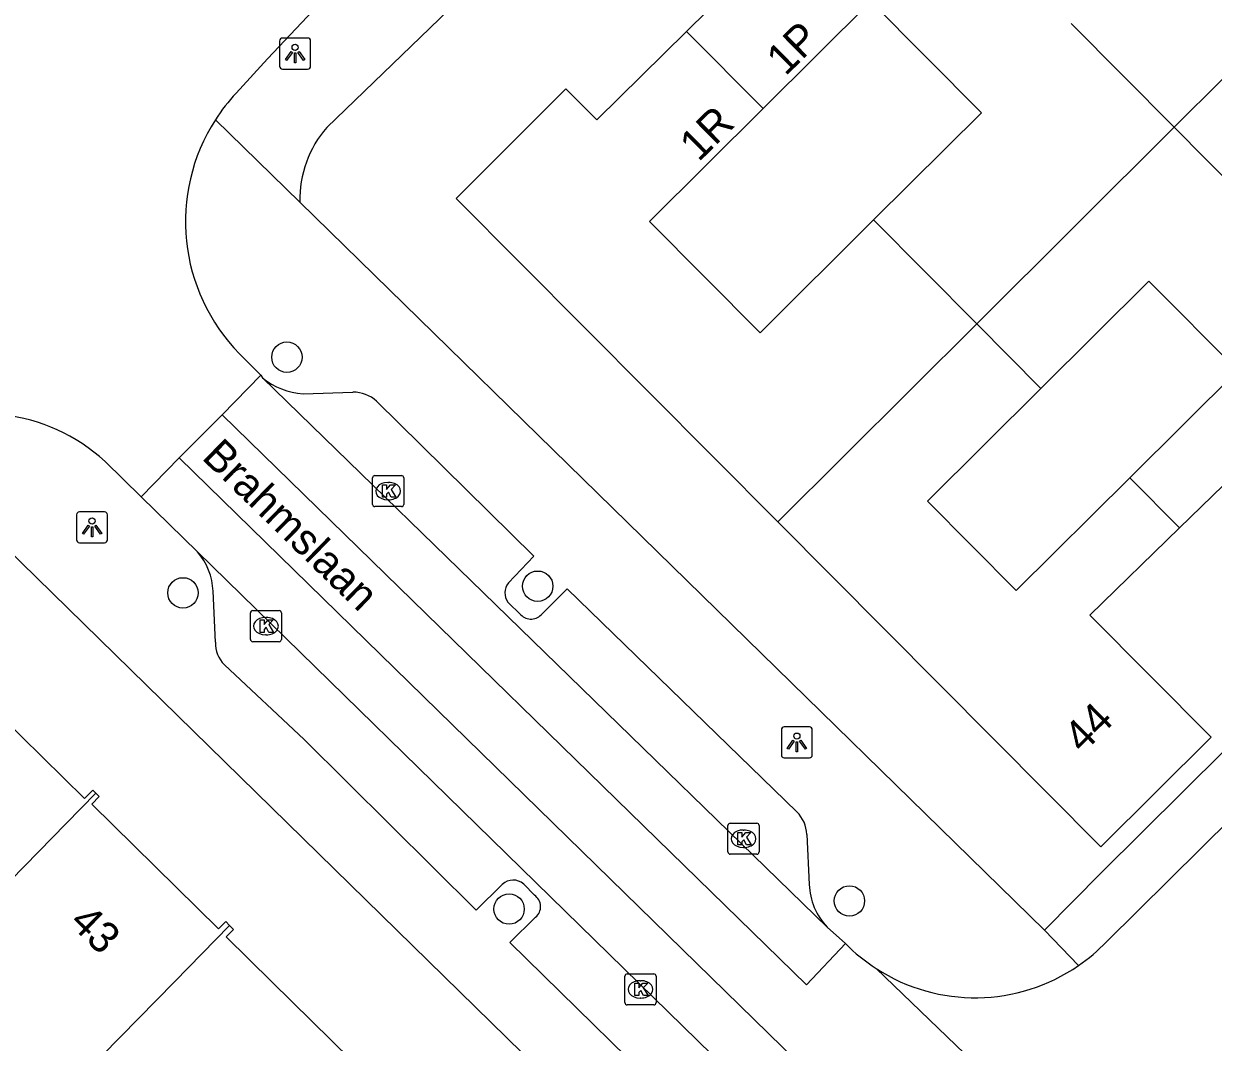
# Model space of a CAD drawing. Extents: x 159222 to 160346, y 381249 to 382166.
# Drawn here: x 159998.63 to 160036.91, y 381748.05 to 381780.83 of the extents above; entities that cross this region are included whole.
import ezdxf

# ---------------------------------------------------------------- set-up
doc = ezdxf.new("R2010")
doc.units = 0
for name, color, linetype in [('IMGEO_Boom', 7, 'Continuous'), ('IMGEO_Kolk', 7, 'Continuous'), ('IMGEO_Lichtpunt', 7, 'Continuous'), ('IMGEO_Openbare_ruimte_label', 7, 'Continuous'), ('IMGEO_Pand', 7, 'Continuous'), ('IMGEO_Pand_nummerreeks', 7, 'Continuous'), ('IMGEO_Rijbaan_lokaal_gesloten', 7, 'Continuous'), ('IMGEO_Rijbaan_lokaal_open', 7, 'Continuous'), ('IMGEO_Voetpad_open', 7, 'Continuous')]:
    doc.layers.add(name, color=color, linetype=linetype)

msp = doc.modelspace()

# ---------------------------------------------------------------- linework, layer by layer
at = {"layer": 'IMGEO_Boom'}
for centre in [(160007.099, 381770.101), (160003.754, 381762.516), (160015.17, 381762.73), (160025.202, 381752.601), (160014.249, 381752.34)]:
    msp.add_circle(centre, 0.489, dxfattribs=at)
at = {"layer": 'IMGEO_Kolk'}
for p, q in [((160009.857, 381765.365), (160009.857, 381766.217)), ((160009.932, 381766.291), (160010.784, 381766.291)), ((160010.345, 381766.071), (160010.37, 381766.071)), ((160010.858, 381766.217), (160010.858, 381765.365)), ((160010.784, 381765.291), (160009.932, 381765.291)), ((160010.368, 381765.511), (160010.343, 381765.511)), ((160005.922, 381761.019), (160005.922, 381761.871)), ((160005.997, 381761.945), (160006.849, 381761.945)), ((160006.923, 381761.871), (160006.923, 381761.019)), ((160006.41, 381761.725), (160006.435, 381761.725)), ((160006.433, 381761.165), (160006.408, 381761.165)), ((160006.849, 381760.945), (160005.997, 381760.945)), ((160021.293, 381754.177), (160021.293, 381755.029)), ((160021.368, 381755.103), (160022.22, 381755.103)), ((160022.294, 381755.029), (160022.294, 381754.177)), ((160021.781, 381754.883), (160021.806, 381754.883)), ((160021.804, 381754.323), (160021.779, 381754.323)), ((160022.22, 381754.103), (160021.368, 381754.103)), ((160017.977, 381749.329), (160017.977, 381750.181)), ((160018.052, 381750.255), (160018.904, 381750.255)), ((160018.465, 381750.035), (160018.49, 381750.035)), ((160018.978, 381750.181), (160018.978, 381749.329)), ((160018.904, 381749.255), (160018.052, 381749.255)), ((160018.488, 381749.475), (160018.463, 381749.475))]:
    msp.add_line(p, q, dxfattribs=at)
for points in [[(160009.857, 381765.365), (160009.857, 381766.217)], [(160009.932, 381766.291), (160010.784, 381766.291)], [(160010.858, 381766.217), (160010.858, 381765.365)], [(160010.178, 381765.991), (160010.301, 381765.991), (160010.301, 381765.84), (160010.431, 381765.991), (160010.595, 381765.991), (160010.449, 381765.84), (160010.602, 381765.591), (160010.45, 381765.591), (160010.365, 381765.755), (160010.301, 381765.688), (160010.301, 381765.591), (160010.178, 381765.591), (160010.178, 381765.991)], [(160010.784, 381765.291), (160009.932, 381765.291)], [(160005.922, 381761.019), (160005.922, 381761.871)], [(160005.997, 381761.945), (160006.849, 381761.945)], [(160006.923, 381761.871), (160006.923, 381761.019)], [(160006.243, 381761.645), (160006.366, 381761.645), (160006.366, 381761.494), (160006.496, 381761.645), (160006.66, 381761.645), (160006.514, 381761.494), (160006.667, 381761.245), (160006.515, 381761.245), (160006.43, 381761.409), (160006.366, 381761.342), (160006.366, 381761.245), (160006.243, 381761.245), (160006.243, 381761.645)], [(160006.849, 381760.945), (160005.997, 381760.945)], [(160021.293, 381754.177), (160021.293, 381755.029)], [(160021.368, 381755.103), (160022.22, 381755.103)], [(160022.294, 381755.029), (160022.294, 381754.177)], [(160021.614, 381754.803), (160021.737, 381754.803), (160021.737, 381754.652), (160021.867, 381754.803), (160022.031, 381754.803), (160021.885, 381754.652), (160022.038, 381754.403), (160021.886, 381754.403), (160021.801, 381754.567), (160021.737, 381754.5), (160021.737, 381754.403), (160021.614, 381754.403), (160021.614, 381754.803)], [(160022.22, 381754.103), (160021.368, 381754.103)], [(160017.977, 381749.329), (160017.977, 381750.181)], [(160018.052, 381750.255), (160018.904, 381750.255)], [(160018.298, 381749.955), (160018.421, 381749.955), (160018.421, 381749.804), (160018.551, 381749.955), (160018.715, 381749.955), (160018.569, 381749.804), (160018.722, 381749.555), (160018.57, 381749.555), (160018.485, 381749.719), (160018.421, 381749.652), (160018.421, 381749.555), (160018.298, 381749.555), (160018.298, 381749.955)], [(160018.978, 381750.181), (160018.978, 381749.329)], [(160018.904, 381749.255), (160018.052, 381749.255)]]:
    msp.add_lwpolyline(points, dxfattribs=at)
for centre, start, end in [((160009.934, 381766.215), 91.552, 178.448), ((160009.934, 381766.215), 91.552, 178.448), ((160010.782, 381766.215), 1.552, 88.448), ((160010.782, 381766.215), 1.552, 88.448), ((160009.934, 381765.367), 181.552, 268.448), ((160009.934, 381765.367), 181.552, 268.448), ((160010.782, 381765.367), 271.552, 358.448), ((160010.782, 381765.367), 271.552, 358.448), ((160005.999, 381761.869), 91.552, 178.448), ((160005.999, 381761.869), 91.552, 178.448), ((160006.847, 381761.869), 1.552, 88.448), ((160006.847, 381761.869), 1.552, 88.448), ((160005.999, 381761.021), 181.552, 268.448), ((160005.999, 381761.021), 181.552, 268.448), ((160006.847, 381761.021), 271.552, 358.448), ((160006.847, 381761.021), 271.552, 358.448), ((160021.37, 381755.027), 91.552, 178.448), ((160021.37, 381755.027), 91.552, 178.448), ((160022.218, 381755.027), 1.552, 88.448), ((160022.218, 381755.027), 1.552, 88.448), ((160021.37, 381754.179), 181.552, 268.448), ((160021.37, 381754.179), 181.552, 268.448), ((160022.218, 381754.179), 271.552, 358.448), ((160022.218, 381754.179), 271.552, 358.448), ((160018.054, 381750.179), 91.552, 178.448), ((160018.054, 381750.179), 91.552, 178.448), ((160018.902, 381750.179), 1.552, 88.448), ((160018.902, 381750.179), 1.552, 88.448), ((160018.054, 381749.331), 181.552, 268.448), ((160018.054, 381749.331), 181.552, 268.448), ((160018.902, 381749.331), 271.552, 358.448), ((160018.902, 381749.331), 271.552, 358.448)]:
    msp.add_arc(centre, 0.0765, start, end, dxfattribs=at)
for centre, major_axis, ratio, start_param, end_param in [((160010.344, 381765.791), (-0.387, 0.002), 0.722429, 4.712389, 7.853982), ((160010.369, 381765.791), (-0.39, 0.002), 0.717154, 1.570796, 4.712389), ((160006.409, 381761.445), (-0.387, 0.002), 0.722429, 4.712389, 7.853982), ((160006.434, 381761.445), (-0.39, 0.002), 0.717154, 1.570796, 4.712389), ((160021.78, 381754.603), (-0.387, 0.002), 0.722429, 4.712389, 7.853982), ((160021.805, 381754.603), (-0.39, 0.002), 0.717154, 1.570796, 4.712389), ((160018.464, 381749.755), (-0.387, 0.002), 0.722429, 4.712389, 7.853982), ((160018.489, 381749.755), (-0.39, 0.002), 0.717154, 1.570796, 4.712389)]:
    msp.add_ellipse(centre, major_axis=major_axis, ratio=ratio, start_param=start_param, end_param=end_param, dxfattribs=at)
at = {"layer": 'IMGEO_Lichtpunt'}
for p, q in [((160006.864, 381780.276), (160006.864, 381779.469)), ((160006.864, 381780.276), (160006.864, 381779.469)), ((160007.766, 381780.371), (160006.958, 381780.371)), ((160007.766, 381780.371), (160006.958, 381780.371)), ((160007.86, 381779.469), (160007.86, 381780.276)), ((160007.86, 381779.469), (160007.86, 381780.276)), ((160006.958, 381779.375), (160007.766, 381779.375)), ((160006.958, 381779.375), (160007.766, 381779.375)), ((160000.329, 381765.03), (160000.329, 381764.223)), ((160000.329, 381765.03), (160000.329, 381764.223)), ((160001.231, 381765.125), (160000.423, 381765.125)), ((160001.231, 381765.125), (160000.423, 381765.125)), ((160001.325, 381764.223), (160001.325, 381765.03)), ((160001.325, 381764.223), (160001.325, 381765.03)), ((160000.423, 381764.129), (160001.231, 381764.129)), ((160000.423, 381764.129), (160001.231, 381764.129)), ((160023.011, 381758.108), (160023.011, 381757.301)), ((160023.011, 381758.108), (160023.011, 381757.301)), ((160023.913, 381758.203), (160023.105, 381758.203)), ((160023.913, 381758.203), (160023.105, 381758.203)), ((160024.007, 381757.301), (160024.007, 381758.108)), ((160024.007, 381757.301), (160024.007, 381758.108)), ((160023.105, 381757.207), (160023.913, 381757.207)), ((160023.105, 381757.207), (160023.913, 381757.207))]:
    msp.add_line(p, q, dxfattribs=at)
for points in [[(160007.238, 381779.94), (160007.277, 381779.912), (160007.089, 381779.65), (160007.051, 381779.677), (160007.238, 381779.94)], [(160007.34, 381779.892), (160007.387, 381779.892), (160007.387, 381779.57), (160007.34, 381779.57), (160007.34, 381779.892)], [(160007.45, 381779.912), (160007.488, 381779.939), (160007.675, 381779.677), (160007.636, 381779.649), (160007.45, 381779.912)], [(160000.703, 381764.694), (160000.742, 381764.666), (160000.554, 381764.404), (160000.516, 381764.431), (160000.703, 381764.694)], [(160000.805, 381764.646), (160000.852, 381764.646), (160000.852, 381764.324), (160000.805, 381764.324), (160000.805, 381764.646)], [(160000.915, 381764.666), (160000.953, 381764.693), (160001.14, 381764.431), (160001.101, 381764.403), (160000.915, 381764.666)], [(160023.385, 381757.772), (160023.424, 381757.744), (160023.236, 381757.482), (160023.198, 381757.509), (160023.385, 381757.772)], [(160023.487, 381757.724), (160023.534, 381757.724), (160023.534, 381757.402), (160023.487, 381757.402), (160023.487, 381757.724)], [(160023.597, 381757.744), (160023.635, 381757.771), (160023.822, 381757.509), (160023.783, 381757.481), (160023.597, 381757.744)]]:
    msp.add_lwpolyline(points, dxfattribs=at)
for centre in [(160007.363, 381780.074), (160000.828, 381764.828), (160023.51, 381757.906)]:
    msp.add_circle(centre, 0.0994, dxfattribs=at)
for centre, start, end in [((160006.958, 381780.276), 90, 180), ((160006.958, 381780.276), 90, 180), ((160007.766, 381780.276), 0, 90), ((160007.766, 381780.276), 0, 90), ((160006.958, 381779.469), 180, 270), ((160006.958, 381779.469), 180, 270), ((160007.766, 381779.469), 270, 0), ((160007.766, 381779.469), 270, 360), ((160000.423, 381765.03), 90, 180), ((160000.423, 381765.03), 90, 180), ((160001.231, 381765.03), 0, 90), ((160001.231, 381765.03), 0, 90), ((160000.423, 381764.223), 180, 270), ((160000.423, 381764.223), 180, 270), ((160001.231, 381764.223), 270, 0), ((160001.231, 381764.223), 270, 360), ((160023.105, 381758.108), 90, 180), ((160023.105, 381758.108), 90, 180), ((160023.913, 381758.108), 0, 90), ((160023.913, 381758.108), 0, 90), ((160023.105, 381757.301), 180, 270), ((160023.105, 381757.301), 180, 270), ((160023.913, 381757.301), 270, 0), ((160023.913, 381757.301), 270, 360)]:
    msp.add_arc(centre, 0.0946, start, end, dxfattribs=at)
at = {"layer": 'IMGEO_Pand'}
for points in [[(160019.955, 381780.587), (160022.732, 381783.332), (160021.728, 381784.351), (160025.265, 381787.869), (160026.26, 381786.87), (160026.312, 381786.922)], [(160041.879, 381783.695), (160035.655, 381777.502)], [(160022.421, 381778.104), (160025.893, 381781.552), (160029.453, 381777.968), (160025.98, 381774.52)], [(160022.895, 381764.804), (160012.551, 381775.212), (160016.079, 381778.737), (160017.075, 381777.739), (160019.955, 381780.587)], [(160019.955, 381780.587), (160022.421, 381778.104)], [(160035.655, 381777.502), (160032.342, 381780.838)], [(160025.98, 381774.52), (160022.324, 381770.89), (160018.765, 381774.473), (160022.421, 381778.104)], [(160035.655, 381777.502), (160029.3, 381771.178)], [(160035.655, 381777.502), (160037.728, 381775.415)], [(160025.98, 381774.52), (160029.3, 381771.178)], [(160031.366, 381769.098), (160034.838, 381772.546), (160037.697, 381769.668), (160034.225, 381766.22)], [(160029.3, 381771.178), (160022.895, 381764.804)], [(160031.366, 381769.098), (160029.3, 381771.178)], [(160042.196, 381770.898), (160046.051, 381767.031), (160042.49, 381763.481), (160038.645, 381767.348), (160035.826, 381764.607)], [(160034.225, 381766.22), (160030.568, 381762.589), (160027.709, 381765.467), (160031.366, 381769.098)], [(160035.826, 381764.607), (160034.225, 381766.22)], [(160035.826, 381764.607), (160032.942, 381761.803), (160036.844, 381757.871), (160033.291, 381754.344), (160022.895, 381764.804)], [(160000.954, 381756.067), (160000.849, 381756.171), (160000.58, 381755.902), (159996.52, 381759.885), (159996.689, 381760.058), (159996.538, 381760.193), (159992.794, 381756.388), (159989.94, 381759.17)], [(159995.07, 381750.065), (160000, 381755.094), (160000.954, 381756.067)], [(160000.954, 381756.067), (160001.06, 381755.963), (160000.817, 381755.717), (160004.899, 381751.699), (160005.13, 381751.934), (160005.255, 381751.81)], [(159999.385, 381745.823), (160000, 381746.45), (160003.48, 381750), (160005.255, 381751.81)], [(160005.255, 381751.81), (160005.382, 381751.685), (160005.142, 381751.442), (160006.609, 381750), (160009.173, 381747.479), (160009.421, 381747.731), (160009.543, 381747.611)]]:
    msp.add_lwpolyline(points, dxfattribs=at)
at = {"layer": 'IMGEO_Rijbaan_lokaal_gesloten'}
for points in [[(160006.259, 381769.525), (160005.014, 381768.241)], [(160006.259, 381769.525), (160006.31, 381769.438)], [(160024.48, 381751.758), (160006.31, 381769.438)], [(160005.014, 381768.241), (160003.627, 381766.866)], [(160025.071, 381751.232), (160023.823, 381749.9), (160005.014, 381768.241)], [(160002.412, 381765.603), (160003.627, 381766.866)], [(160003.627, 381766.866), (160086.891, 381685.528)], [(160004.223, 381763.833), (160002.412, 381765.603)], [(160004.223, 381763.833), (160027.881, 381740.702)], [(160024.48, 381751.758), (160025.071, 381751.232)], [(160026.065, 381750.422), (160036.033, 381740.837)]]:
    msp.add_lwpolyline(points, dxfattribs=at)
msp.add_arc((160029.285, 381755.388), 5.918, 224.6048, 237.0427, dxfattribs=at)
at = {"layer": 'IMGEO_Rijbaan_lokaal_open'}
for points in [[(160092.399, 381809.801), (160080.449, 381797.94), (160075.617, 381793.144), (160063.934, 381781.543), (160059.604, 381777.241), (160050.342, 381768.012), (160047.652, 381765.366), (160043.734, 381761.474), (160038.397, 381756.228), (160037.522, 381755.287), (160033.472, 381751.285)], [(160007.94, 381781.256), (160006.471, 381779.705), (160005.464, 381778.598)], [(160005.577, 381770.21), (160006.259, 381769.525)], [(160002.412, 381765.603), (160001.245, 381766.747)]]:
    msp.add_lwpolyline(points, dxfattribs=at)
for centre, radius, start, end in [((160009.974, 381774.4), 6.162, 137.0537, 147.1313), ((160009.896, 381774.463), 6.062, 147.2332, 224.5583), ((159997.251, 381762.356), 5.935, 47.7079, 118.3898), ((160029.258, 381755.328), 5.84, 304.597, 316.1839), ((160029.245, 381755.344), 5.86, 237.131, 304.6118)]:
    msp.add_arc(centre, radius, start, end, dxfattribs=at)
at = {"layer": 'IMGEO_Voetpad_open'}
for points in [[(160108.118, 381876.482), (160028.327, 381797.338), (160012.912, 381781.871), (160008.385, 381777.496)], [(160031.481, 381751.655), (160033.318, 381753.517), (160091.236, 381810.972), (160092.399, 381809.801)], [(160004.799, 381777.744), (160007.515, 381775.095)], [(160007.515, 381775.095), (160031.481, 381751.655)], [(160007.623, 381768.925), (160009.223, 381768.978)], [(160009.984, 381768.686), (160015.048, 381763.7), (160014.225, 381762.834)], [(160066.135, 381697.331), (159998.033, 381763.997)], [(160004.796, 381760.925), (160004.723, 381762.573)], [(160015.31, 381761.844), (160016.118, 381762.648), (160023.513, 381755.467)], [(160014.209, 381762.214), (160014.629, 381761.808)], [(160014.031, 381753.131), (160013.186, 381752.302), (160007.65, 381757.792), (160005.09, 381760.205)], [(160023.831, 381754.743), (160023.908, 381753.132)], [(160015.064, 381752.783), (160014.72, 381753.143)], [(160027.205, 381740.671), (160026.141, 381739.632), (160014.278, 381751.26), (160015.101, 381752.076)], [(160031.481, 381751.655), (160032.574, 381750.521)]]:
    msp.add_lwpolyline(points, dxfattribs=at)
for centre, radius, start, end in [((160011.027, 381775.18), 3.513, 138.7707, 181.3934), ((160007.76, 381771.211), 2.29, 230.7371, 266.5809), ((160009.219, 381767.831), 1.147, 48.1948, 89.821), ((160002.669, 381762.487), 2.056, 2.3939, 40.895), ((160014.642, 381762.513), 0.526, 142.4264, 214.6171), ((160014.953, 381762.134), 0.46, 225.2018, 320.8502), ((160005.725, 381760.884), 0.93, 177.4852, 226.9385), ((160022.743, 381754.697), 1.089, 2.4199, 45.0048), ((160014.382, 381752.769), 0.504, 47.9114, 134.0842), ((160026.066, 381753.224), 2.16, 182.4503, 222.7538), ((160014.822, 381752.416), 0.44, 309.4106, 56.5809)]:
    msp.add_arc(centre, radius, start, end, dxfattribs=at)

# ---------------------------------------------------------------- texts
at = {"layer": 'IMGEO_Openbare_ruimte_label'}
msp.add_text('Brahmslaan', height=1, rotation=315.7293, dxfattribs=at).set_placement((160004.327, 381766.846))
at = {"layer": 'IMGEO_Pand_nummerreeks'}
for s, rotation, p in [('1P', 44.6721, (160023.142, 381779.125)), ('1R', 44.6721, (160020.348, 381776.362)), ('44', 44.7839, (160032.708, 381757.316)), ('43', 315.6198, (160000.062, 381751.866))]:
    msp.add_text(s, height=1, rotation=rotation, dxfattribs=at).set_placement(p)

doc.saveas('drawing.dxf')
